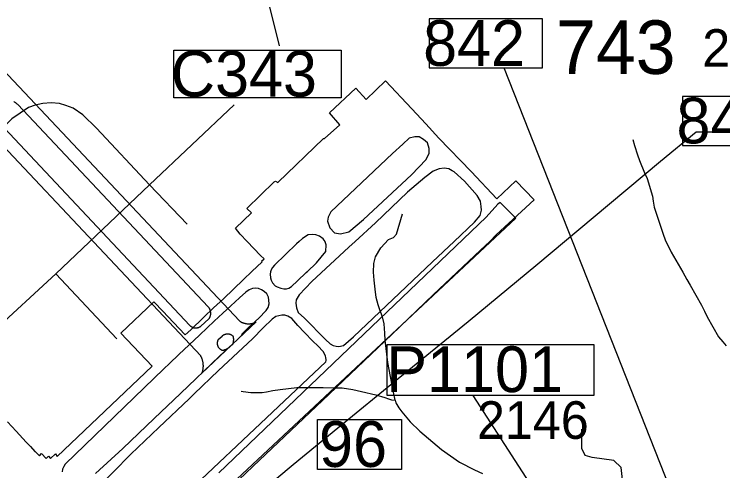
# Model space of a CAD drawing. Extents: x 1662474 to 1856135, y 779280 to 917889.
# Drawn here: x 1724377 to 1729808, y 858243 to 861740 of the extents above; entities that cross this region are included whole.
import ezdxf

# ---------------------------------------------------------------- set-up
doc = ezdxf.new("R2010")
doc.units = 0
for name, color, linetype in [('Cogo Default Point CELL', 7, 'Continuous'), ('Exist Aviation Commercial or Municipal Perimeter Paved', 7, 'Continuous'), ('Exist Hydrographic Misc Water Feature', 7, 'Continuous'), ('Exist Road Non-System Type 51', 7, 'Continuous'), ('Exist Road Primary Interstate Structure Standard Bridge Number Label', 7, 'Continuous'), ('Exist Road Secondary Structure Standard Bridge Number Label', 7, 'Continuous'), ('Exist Road Secondary Type 51 Attributed', 7, 'Continuous'), ('Exist Utilities Electrical Transmission Line', 7, 'Continuous'), ('Exist Vertical Profile Horizontal Axis Label Major', 7, 'Continuous'), ('Prop Horizontal Alignment', 7, 'Continuous')]:
    doc.layers.add(name, color=color, linetype=linetype)

msp = doc.modelspace()

# ---------------------------------------------------------------- linework, layer by layer
at = {"layer": 'Exist Aviation Commercial or Municipal Perimeter Paved'}
for p, q in [((1723493.1, 862161.8), (1726104, 859390.5)), ((1723270.8, 861814.2), (1725806.7, 859122.8)), ((1724404.2, 861048.8), (1725864.9, 859498.3)), ((1724259.4, 860911), (1725724.3, 859356.1)), ((1725806.9, 859350.8), (1725869.9, 859407.9)), ((1725816.6, 858990.7), (1726232, 859383.4)), ((1725941.2, 859248.1), (1725971.2, 859275.3))]:
    msp.add_line(p, q, dxfattribs=at)
for points in [[(1724325.2, 858617.4), (1724392, 858546.5), (1724468.9, 858463.4), (1724502.9, 858428.8), (1724535.8, 858392.2), (1724537.4, 858390.5), (1724570.5, 858357.2), (1724587.8, 858374.5), (1724621.9, 858336.9), (1724640.6, 858355.8), (1724656, 858338.7), (1724693.5, 858372.8), (1724707.2, 858354), (1725434.4, 859045.4), (1725195.2, 859298.4), (1725447.2, 859538.2), (1725448.5, 859536.9), (1725466.9, 859517.2), (1725499.2, 859482.9), (1725517, 859465.2), (1725597.9, 859379.9), (1725688.2, 859283.7), (1725730.4, 859323), (1725829.1, 859417), (1725905.8, 859490.1), (1725980.9, 859560.6), (1726057.6, 859633.8), (1726134.8, 859707), (1726199.6, 859768.5), (1726278.8, 859843.2), (1726273.6, 859849.8), (1726293, 859867.1), (1726265.4, 859892.5), (1726162.6, 860000), (1726109.8, 860055.2), (1726072.9, 860100.7), (1726194.8, 860217.8), (1726161.1, 860251.4), (1726369.6, 860455.2), (1726379.2, 860461.6), (1726398.5, 860452), (1726748.2, 860788.9), (1726756.2, 860788.9), (1726871.8, 860893.2), (1726793.1, 860984.6), (1726995.2, 861172.2), (1727075.5, 861087.2), (1727221.5, 861228.5)], [(1727221.5, 861228.5), (1727425.5, 861014), (1727532.2, 860900.2), (1727632.5, 860791.2), (1727879.9, 860535.2), (1728077.1, 860325.8), (1728221.2, 860462.9), (1728361, 860317.2), (1728072, 860049.4), (1728021.1, 860000), (1727951.4, 859932.2), (1727588.9, 859590.6), (1727271.8, 859288.1), (1726740.9, 858781.6), (1726256.6, 858323.6), (1725789.1, 857881.2)], [(1724375.4, 861070.7), (1724378.5, 861068.8), (1724381.6, 861066.8), (1724384.7, 861064.8), (1724387.5, 861062.7), (1724390.4, 861060.4), (1724393.3, 861058.3), (1724396.2, 861056), (1724398.8, 861053.6), (1724401.7, 861051.2), (1724404.2, 861048.8)], [(1726878.5, 860057.8), (1726942.9, 860073.9), (1727053.1, 860167.9), (1727421.2, 860508.9), (1727534, 860627), (1727558.2, 860675.2), (1727558.2, 860710.2), (1727544.8, 860755.9), (1727515.2, 860780), (1727480.4, 860801.5), (1727448.1, 860801.5), (1727405.1, 860790.8), (1727356.8, 860745.1), (1727276.1, 860672.6), (1726803.2, 860226.9), (1726784.4, 860186.7), (1726779, 860154.4), (1726795.1, 860103.4), (1726832.8, 860065.8), (1726878.5, 860057.8)], [(1726865.4, 859194.5), (1726900.2, 859202.6), (1726978.2, 859269.8), (1727582.8, 859844.2), (1727748.2, 860000), (1727905.2, 860147.7), (1727948.5, 860197.5), (1727959.2, 860237.9), (1727956.6, 860267.4), (1727951.2, 860307.7), (1727924.4, 860350.6), (1727827.6, 860460.7), (1727749.8, 860533.2), (1727733.6, 860541.2), (1727706.8, 860554.7), (1727671.8, 860560), (1727634.1, 860554.7), (1727588.5, 860538.5), (1727524, 860490.2), (1727392.4, 860377.5), (1727145.1, 860141.2), (1726989.5, 860000), (1726941, 859955.9), (1726657.9, 859691.8), (1726561.8, 859591.9), (1726537.5, 859551.6), (1726534.9, 859527.5), (1726540.2, 859492.5), (1726553.6, 859455), (1726602, 859412), (1726763.2, 859248.2), (1726798.1, 859216), (1726822.4, 859202.6), (1726843.9, 859197.2), (1726865.4, 859194.5)], [(1725965.4, 858068.5), (1728220.5, 860178.5), (1728101.4, 860297.7), (1728082.6, 860285.1), (1727994.8, 860184.8), (1725945, 858226.8)], [(1726463, 859636.5), (1726481.1, 859641.9), (1726501.6, 859654.5), (1726547.4, 859697), (1726614, 859762.7), (1726616.9, 859759.5), (1726623.2, 859766), (1726692.8, 859836.2), (1726765.6, 859922.1), (1726768.2, 859972.4), (1726761.4, 859997.6), (1726759.5, 860000), (1726744.9, 860019.2), (1726717, 860040.1), (1726688.4, 860051.4), (1726659.8, 860053.5), (1726629.4, 860049.2), (1726586.8, 860022.2), (1726561.8, 860000), (1726539.9, 859980.7), (1726372.1, 859817.7), (1726357.2, 859801.2), (1726346.1, 859782.4), (1726342.2, 859766.8), (1726339.6, 859748.8), (1726341, 859721.9), (1726346, 859704), (1726357.8, 859681.9), (1726377.6, 859660.4), (1726393.5, 859652), (1726422, 859642), (1726444.5, 859637), (1726463, 859636.5)], [(1725000, 858221.4), (1725209.2, 858413.2), (1725449.1, 858644.7), (1725652.2, 858834.7), (1725950.4, 859120.9), (1726087.6, 859249.2), (1726115.6, 859275.8), (1726125.6, 859285.2), (1726121.5, 859290.5), (1726173.2, 859339.4), (1726251.4, 859413.2), (1726308.4, 859470.1), (1726324.6, 859494.9), (1726331.5, 859522.4), (1726329.8, 859550.8), (1726325, 859573.5), (1726312.4, 859597.4), (1726294.1, 859616.8), (1726273.8, 859630.2), (1726250.2, 859638.8), (1726225.1, 859640.8), (1726203.1, 859638.8), (1726178.9, 859629.2), (1726153.4, 859610.9), (1726105, 859567.2), (1726036.9, 859506.8), (1725975.1, 859450.8), (1725908.9, 859389.2), (1725855.8, 859339), (1725796.8, 859282.8), (1725717.1, 859206.8), (1725639.1, 859133.2), (1725566.4, 859064), (1725524.1, 859023.7)], [(1725864.9, 859498.3), (1725866.6, 859496.3), (1725868, 859494.2), (1725869.5, 859492.1), (1725870.7, 859489.9), (1725871.9, 859487.7), (1725873.1, 859485.4), (1725874.2, 859483.2), (1725875.2, 859480.9), (1725876.2, 859478.5), (1725877, 859476.1), (1725877.9, 859473.8), (1725878.7, 859471.3), (1725879.3, 859468.9), (1725879.9, 859466.4), (1725880.3, 859463.9), (1725880.7, 859461.4), (1725880.9, 859458.9), (1725881.3, 859456.4), (1725881.6, 859453.8), (1725881.6, 859451.3), (1725881.6, 859448.7), (1725881.6, 859446.2), (1725881.3, 859443.7), (1725881.1, 859441.2), (1725880.9, 859438.7), (1725880.5, 859436.2), (1725879.9, 859433.7), (1725879.5, 859431.2), (1725878.9, 859428.7), (1725878.1, 859426.3), (1725877.5, 859423.9), (1725876.4, 859421.5), (1725875.6, 859419.2), (1725874.6, 859416.8), (1725873.6, 859414.5), (1725872.3, 859412.2), (1725871.1, 859410.1), (1725869.9, 859407.9)], [(1725265.2, 857663), (1726766.6, 859078), (1726767.4, 859088.1), (1726767.4, 859096), (1726766.4, 859107.4), (1726762.2, 859124.4), (1726745.8, 859157.2), (1726704.1, 859199), (1726666.8, 859235.4), (1726602.4, 859302.8), (1726552.1, 859356.6), (1726504.4, 859409.5), (1726474, 859428.6), (1726452.2, 859434.7), (1726428.8, 859433.8), (1726381.9, 859426), (1726353.2, 859404.2), (1726285.6, 859339.2), (1726204, 859254.2), (1725943.6, 859010.7), (1725757, 858833.7), (1725718.8, 858795.5), (1725485.5, 858575.2), (1725272, 858371.4), (1725000, 858094.5)], [(1726104, 859390.5), (1726106.7, 859388.7), (1726109.4, 859387), (1726112, 859385.4), (1726114.7, 859383.9), (1726117.6, 859382.5), (1726120.4, 859381.1), (1726123.1, 859379.7), (1726126, 859378.5), (1726128.8, 859377.3), (1726131.9, 859376.3), (1726134.8, 859375.2), (1726137.7, 859374.3), (1726140.9, 859373.4), (1726143.8, 859372.6), (1726146.9, 859371.9), (1726150, 859371.2), (1726153, 859370.7), (1726156.1, 859370.2), (1726159.2, 859369.7), (1726162.5, 859369.4), (1726165.6, 859369.2), (1726168.6, 859369), (1726171.7, 859368.9), (1726174.8, 859368.9), (1726178.1, 859369), (1726181.1, 859369.1), (1726184.2, 859369.3), (1726187.3, 859369.6), (1726190.6, 859370), (1726193.4, 859370.5), (1726196.7, 859371), (1726199.8, 859371.6), (1726202.7, 859372.3), (1726205.7, 859373.1), (1726208.8, 859373.9), (1726211.7, 859374.9), (1726214.8, 859375.8), (1726217.8, 859376.9), (1726220.7, 859378), (1726223.6, 859379.2), (1726226.5, 859380.6), (1726229.1, 859381.9), (1726232, 859383.4)], [(1725724.3, 859356.1), (1725725.7, 859354.5), (1725727.4, 859353), (1725729.2, 859351.5), (1725730.8, 859350.1), (1725732.7, 859348.8), (1725734.3, 859347.5), (1725736.2, 859346.3), (1725738.2, 859345.2), (1725740.1, 859344.1), (1725742.1, 859343.1), (1725744.2, 859342.2), (1725746.2, 859341.3), (1725748.3, 859340.6), (1725750.3, 859339.9), (1725752.6, 859339.2), (1725754.6, 859338.7), (1725756.9, 859338.3), (1725758.9, 859337.8), (1725761.2, 859337.6), (1725763.4, 859337.3), (1725765.7, 859337.2), (1725768, 859337.1), (1725770.2, 859337.1), (1725772.5, 859337.2), (1725774.7, 859337.4), (1725776.8, 859337.7), (1725779, 859338), (1725781.1, 859338.4), (1725783.3, 859338.9), (1725785.6, 859339.5), (1725787.6, 859340.2), (1725789.7, 859340.9), (1725791.7, 859341.8), (1725793.8, 859342.6), (1725795.8, 859343.5), (1725797.7, 859344.6), (1725799.7, 859345.8), (1725801.6, 859346.9), (1725803.4, 859348.1), (1725805.3, 859349.4), (1725806.9, 859350.8)], [(1725971.2, 859275.3), (1725972.6, 859276.8), (1725974.2, 859278.2), (1725975.9, 859279.6), (1725977.5, 859281), (1725979.2, 859282.2), (1725981.2, 859283.3), (1725982.9, 859284.4), (1725984.7, 859285.5), (1725986.7, 859286.5), (1725988.6, 859287.4), (1725990.6, 859288.2), (1725992.7, 859289), (1725994.5, 859289.6), (1725996.8, 859290.2), (1725998.8, 859290.7), (1726000.9, 859291.2), (1726002.9, 859291.6), (1726005.2, 859291.9), (1726007.3, 859292.1), (1726009.3, 859292.2), (1726011.6, 859292.2), (1726013.6, 859292.2), (1726015.9, 859292.1), (1726017.9, 859291.9), (1726020.2, 859291.7), (1726022.2, 859291.3), (1726024.3, 859290.9), (1726026.3, 859290.4), (1726028.6, 859289.8), (1726030.4, 859289.1), (1726032.5, 859288.4), (1726034.5, 859287.6), (1726036.6, 859286.7), (1726038.4, 859285.8), (1726040.3, 859284.8), (1726042.1, 859283.7), (1726044, 859282.5), (1726045.6, 859281.3), (1726047.4, 859280), (1726049.1, 859278.6), (1726050.7, 859277.2), (1726052.2, 859275.7), (1726053.6, 859274.2), (1726055, 859272.6), (1726056.5, 859271), (1726057.9, 859269.3)], [(1725941.2, 859248.1), (1725940.2, 859246.3), (1725939.2, 859244.5), (1725938.1, 859242.6), (1725937.3, 859240.6), (1725936.7, 859238.6), (1725935.9, 859236.6), (1725935.3, 859234.6), (1725934.7, 859232.6), (1725934.3, 859230.5), (1725933.8, 859228.4), (1725933.6, 859226.4), (1725933.4, 859224.3), (1725933.2, 859222.2), (1725933.2, 859220.1), (1725933.2, 859218), (1725933.4, 859215.9), (1725933.4, 859213.8), (1725933.8, 859211.7), (1725934, 859209.5), (1725934.7, 859207.5), (1725935.1, 859205.4), (1725935.7, 859203.4), (1725936.3, 859201.4), (1725937.1, 859199.4), (1725937.9, 859197.5), (1725938.8, 859195.6), (1725939.8, 859193.8), (1725940.8, 859191.9), (1725941.8, 859190.1), (1725943.1, 859188.3), (1725944.3, 859186.6), (1725945.5, 859184.9), (1725947, 859183.4), (1725948.4, 859181.8), (1725949.8, 859180.3), (1725951.3, 859178.9), (1725952.9, 859177.5), (1725954.6, 859176.2), (1725956.2, 859174.9), (1725958, 859173.7), (1725959.9, 859172.6), (1725961.5, 859171.6), (1725963.6, 859170.6), (1725965.4, 859169.6), (1725967.5, 859168.8), (1725969.3, 859168.1), (1725971.2, 859167.4), (1725973.4, 859166.7), (1725975.5, 859166.2)], [(1726026.9, 859190.6), (1726054.8, 859216.8), (1726055.8, 859219.7), (1726056.5, 859222.5), (1726057.1, 859225.4), (1726057.7, 859228.3), (1726058.3, 859231.2), (1726058.7, 859234.1), (1726059.1, 859237), (1726059.3, 859239.9), (1726059.5, 859242.9), (1726059.7, 859245.8), (1726059.7, 859248.8), (1726059.7, 859251.7), (1726059.5, 859254.7), (1726059.3, 859257.6), (1726059.1, 859260.6), (1726058.7, 859263.5), (1726058.3, 859266.4), (1726057.9, 859269.3)], [(1725975.5, 859166.2), (1725978.3, 859166.8), (1725981.2, 859167.5), (1725984.3, 859168.3), (1725987.2, 859169.1), (1725990, 859170.1), (1725992.9, 859171), (1725995.8, 859172.1), (1725998.4, 859173.3), (1726001.3, 859174.5), (1726004, 859175.8), (1726006.8, 859177.1), (1726009.3, 859178.6), (1726012, 859180.1), (1726014.6, 859181.6), (1726017.1, 859183.3), (1726019.6, 859185), (1726022.2, 859186.8), (1726024.5, 859188.6), (1726026.9, 859190.6)], [(1725816.6, 858990.7), (1725817.8, 858994), (1725818.8, 858997.3), (1725820, 859000.7), (1725821.1, 859004), (1725822.1, 859007.4), (1725822.7, 859010.8), (1725823.5, 859014.2), (1725824.3, 859017.7), (1725825, 859021.1), (1725825.6, 859024.5), (1725825.8, 859028.1), (1725826.4, 859031.6), (1725826.6, 859035), (1725826.8, 859038.6), (1725827, 859042.1), (1725827, 859045.6), (1725827, 859049.1), (1725826.8, 859052.6), (1725826.8, 859056.1), (1725826.6, 859059.6), (1725826.2, 859063.1), (1725825.8, 859066.6), (1725825.2, 859070.1), (1725824.6, 859073.5), (1725823.9, 859077), (1725823.3, 859080.4), (1725822.3, 859083.9), (1725821.5, 859087.2), (1725820.4, 859090.6), (1725819.4, 859094), (1725818.4, 859097.3), (1725817.2, 859100.6), (1725815.9, 859103.9), (1725814.5, 859107.1), (1725813.1, 859110.3), (1725811.6, 859113.5), (1725810, 859116.6), (1725808.4, 859119.7), (1725806.7, 859122.8)], [(1725524.1, 859023.7), (1724767, 858294.2), (1724756.8, 858275.5), (1724748.1, 858255), (1724744.8, 858234.5)]]:
    msp.add_lwpolyline(points, dxfattribs=at)
at = {"layer": 'Exist Hydrographic Misc Water Feature'}
for points in [[(1729118.7, 860779.6), (1729132, 860733.4), (1729153, 860663.3), (1729168.5, 860618.6), (1729207.1, 860525.9), (1729226.8, 860482), (1729268.6, 860347.4), (1729273.9, 860307.1), (1729281.1, 860261), (1729350.4, 860054.4), (1729365.8, 860011.5), (1729412.3, 859916.9), (1729500.1, 859764.1), (1729531.5, 859709.3), (1729556.9, 859665.3), (1729644.7, 859511.7), (1729666, 859465.3), (1729687.5, 859423.1), (1729775.3, 859269.4), (1729806.9, 859231.1), (1729834.1, 859200.9)], [(1727296.8, 858784.1), (1727283.3, 858844.3), (1727239.8, 859072.5), (1727220.5, 859244.4), (1727216.6, 859297), (1727213, 859368.5), (1727199.2, 859422.9), (1727179.3, 859476.6), (1727167.2, 859515.4), (1727151.4, 859571.6), (1727143.7, 859634.9), (1727136.1, 859703.2), (1727130.3, 859765.6), (1727132.6, 859829.6), (1727146.7, 859881), (1727186.9, 859951.6), (1727245.2, 860015.2), (1727285.3, 860029.2), (1727307.5, 860055), (1727353.8, 860210.8)], [(1726116.3, 858854.1), (1726132.3, 858849.7), (1726190.4, 858843.6), (1726234.4, 858843.5), (1726276.7, 858843.4), (1726310.5, 858847.7), (1726358.5, 858859), (1726416.7, 858866.9), (1726542.8, 858880.7), (1726744.8, 858882.3), (1726837.1, 858879.6), (1726891.2, 858877.7), (1726973.3, 858865.4), (1727039.1, 858850.9), (1727149, 858824.9), (1727217.1, 858804.6), (1727244.9, 858794.2), (1727269.1, 858787.9), (1727296.8, 858784.1)], [(1727296.8, 858784.1), (1727303, 858764.3), (1727325.1, 858726), (1727346.7, 858693.6), (1727412.5, 858617.6), (1727486.5, 858545.5), (1727652, 858406.7), (1727789.8, 858310.4), (1727903.8, 858249.8), (1727965.7, 858221.5)]]:
    msp.add_lwpolyline(points, dxfattribs=at)
at = {"layer": 'Exist Road Non-System Type 51'}
for p, q in [((1726063.8, 861046.2), (1725413.1, 860432.4)), ((1725413.1, 860432.4), (1724696.6, 859751)), ((1725704.1, 860133.2), (1725413.1, 860432.4)), ((1725163.8, 859252.9), (1724696.6, 859751))]:
    msp.add_line(p, q, dxfattribs=at)
for points in [[(1725413.1, 860432.4), (1725007.4, 860866), (1724904.5, 860969.7), (1724829.4, 861019.2), (1724774.4, 861041), (1724725.8, 861055.2), (1724660.6, 861060.8), (1724596.9, 861054.9), (1724537.9, 861043.2), (1724486.6, 861025.2), (1724359.4, 860938.7), (1723922.6, 860517.2)], [(1724696.6, 859751), (1724201.6, 859298.2), (1724031.2, 859494.6)]]:
    msp.add_lwpolyline(points, dxfattribs=at)
at = {"layer": 'Exist Road Primary Interstate Structure Standard Bridge Number Label'}
for points in [[(1728424.9, 861704.3), (1727558.4, 861704.3), (1727558.4, 861328.6), (1728424.9, 861328.6)], [(1730366.2, 861110.6), (1729499.7, 861110.6), (1729499.7, 860735), (1730366.2, 860735)]]:
    msp.add_lwpolyline(points, close=True, dxfattribs=at)
at = {"layer": 'Exist Road Secondary Structure Standard Bridge Number Label'}
msp.add_line((1729809.1, 857084.5), (1728134.7, 861320.7), dxfattribs=at)
msp.add_lwpolyline([(1726701.2, 858635.6), (1727345.4, 858635.6), (1727345.4, 858253.3), (1726701.2, 858253.3)], close=True, dxfattribs=at)
at = {"layer": 'Exist Road Secondary Type 51 Attributed'}
msp.add_lwpolyline([(1729168.3, 856997.2), (1729028.3, 858269), (1728972.8, 858321), (1728806.3, 858345.5), (1728752.5, 858360.2), (1728728, 858414), (1728728, 858560.9)], dxfattribs=at)
at = {"layer": 'Exist Utilities Electrical Transmission Line'}
msp.add_lwpolyline([(1729862.8, 860837.3), (1729602.5, 860836), (1729329.8, 860612.8), (1728812.8, 860179.9), (1728390.6, 859826.2), (1727855.3, 859383.4), (1727320.2, 858946.9), (1726857.7, 858569.6), (1726516.4, 858289), (1726391.2, 858184.1), (1726310.3, 858112.9), (1726306.6, 857960.9), (1726304.7, 857778.8), (1726029.7, 857519.5), (1725667.6, 857177.1), (1725323.9, 856854.5), (1724856.8, 856415.2), (1724355.2, 855948.2)], dxfattribs=at)
at = {"layer": 'Exist Vertical Profile Horizontal Axis Label Major'}
msp.add_line((1725788.4, 863974), (1726408.4, 861498.6), dxfattribs=at)
msp.add_lwpolyline([(1725600.9, 861463.9), (1726883.7, 861463.9), (1726883.7, 861098.9), (1725600.9, 861098.9)], close=True, dxfattribs=at)
at = {"layer": 'Prop Horizontal Alignment'}
msp.add_line((1729000.4, 857112), (1727894.1, 858820.4), dxfattribs=at)
msp.add_lwpolyline([(1727236.5, 859210.1), (1728820.3, 859210.1), (1728820.3, 858820.2), (1727236.5, 858820.2)], close=True, dxfattribs=at)

# ---------------------------------------------------------------- texts
at = {"layer": 'Cogo Default Point CELL'}
for s, p in [('2137', (1729650.1, 861337.1)), ('2146', (1727923.7, 858487.8))]:
    msp.add_text(s, height=288, dxfattribs=at).set_placement(p)
at = {"layer": 'Exist Road Primary Interstate Structure Standard Bridge Number Label'}
for s, p in [('842', (1727511, 861344.2)), ('843', (1729452.3, 860750.6))]:
    msp.add_text(s, height=350, dxfattribs=at).set_placement(p)
at = {"layer": 'Exist Road Secondary Structure Standard Bridge Number Label'}
for s, height, p in [('743', 410.1, (1728530.1, 861282.4)), ('96', 350, (1726713.8, 858273.1))]:
    msp.add_text(s, height=height, dxfattribs=at).set_placement(p)
at = {"layer": 'Exist Vertical Profile Horizontal Axis Label Major'}
msp.add_text('C343', height=350, dxfattribs=at).set_placement((1725578.7, 861108.7))
at = {"layer": 'Prop Horizontal Alignment'}
msp.add_text('P1101', height=350, dxfattribs=at).set_placement((1727229.4, 858846))

doc.saveas('drawing.dxf')
